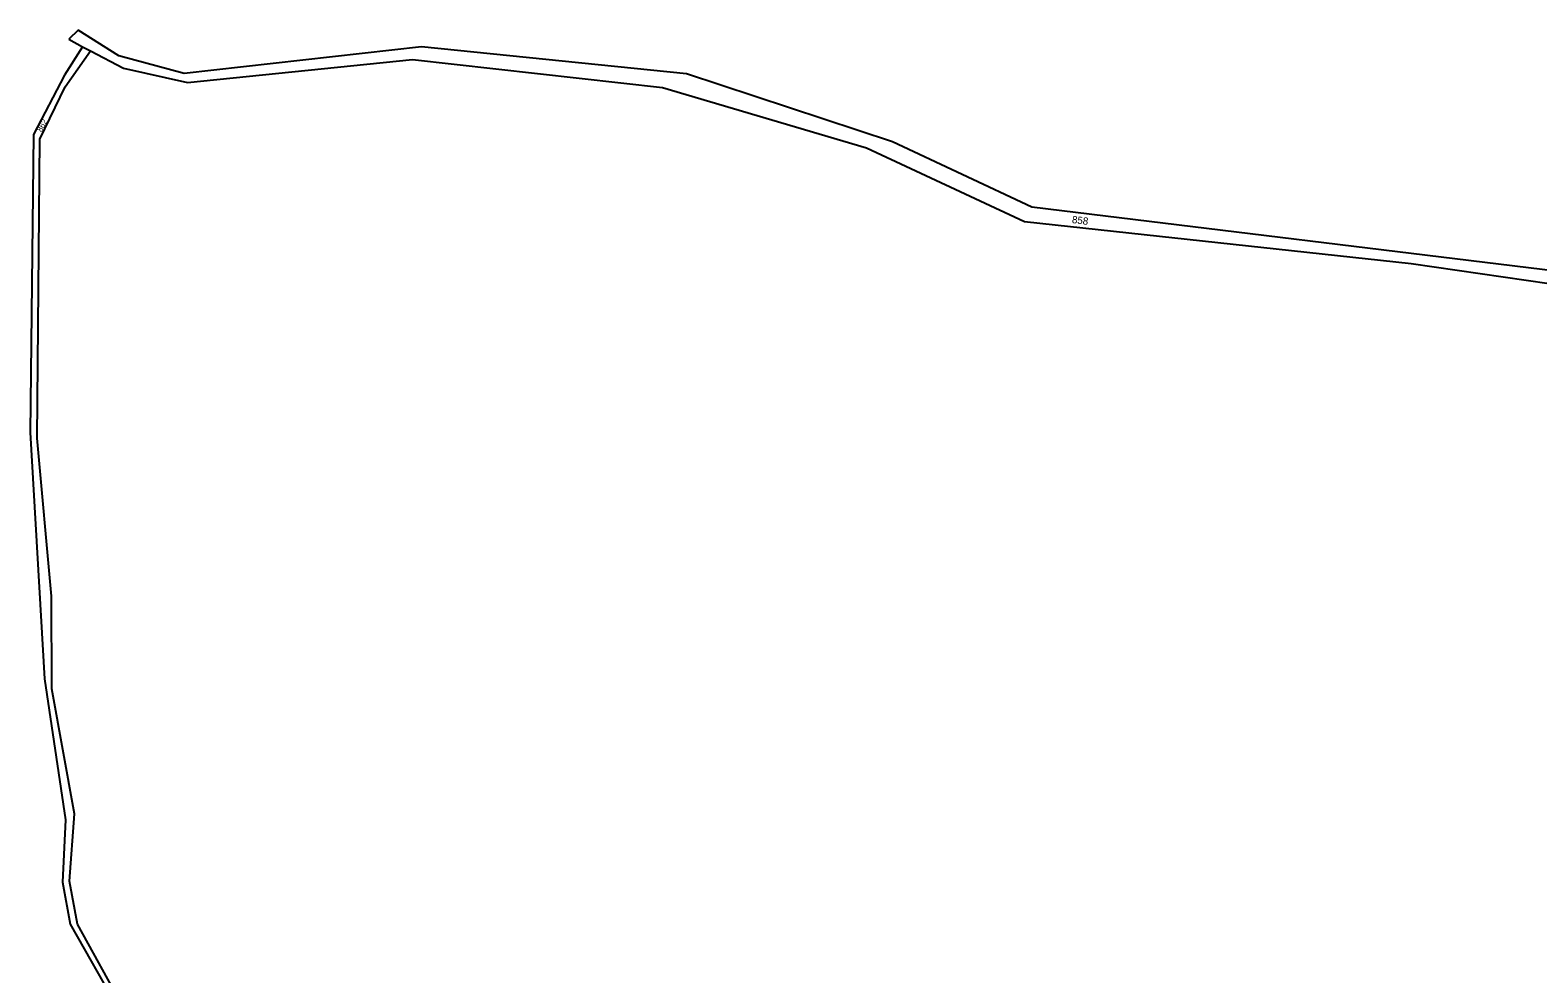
# Model space of a CAD drawing. Extents: x -791032 to -787751, y -1106872 to -1104403.
# Drawn here: x -791032.2 to -790680.5, y -1105513.7 to -1105293.6 of the extents above; entities that cross this region are included whole.
import ezdxf

# ---------------------------------------------------------------- set-up
doc = ezdxf.new("R2010")
doc.units = 0
for name, color, linetype in [('Vrstva 1', 7, 'Continuous'), ('Vrstva 14', 7, 'Continuous'), ('Vrstva 16', 7, 'Continuous'), ('Vrstva 4', 7, 'Continuous')]:
    doc.layers.add(name, color=color, linetype=linetype)

msp = doc.modelspace()

# ---------------------------------------------------------------- linework, layer by layer
at = {"layer": 'Vrstva 1'}
for p, q in [((-791019.98, -1105297.48), (-791018.12, -1105298.45)), ((-791024.02, -1105306.83), (-791018.12, -1105298.45)), ((-791018.12, -1105298.45), (-791010.39, -1105302.48)), ((-790995.51, -1105305.8), (-790943.05, -1105300.46)), ((-790943.05, -1105300.46), (-790884.73, -1105306.98)), ((-791010.39, -1105302.48), (-790995.51, -1105305.8)), ((-791029.96, -1105319.02), (-791024.02, -1105306.83)), ((-790884.73, -1105306.98), (-790837.15, -1105321.04)), ((-791030.52, -1105388.8), (-791029.96, -1105319.02)), ((-790837.15, -1105321.04), (-790800.24, -1105338.24)), ((-790800.24, -1105338.24), (-790710.1, -1105348.01)), ((-790710.1, -1105348.01), (-790666.56, -1105354.32)), ((-791027.23, -1105425.63), (-791030.52, -1105388.8)), ((-791027.11, -1105447.23), (-791027.23, -1105425.63)), ((-791021.87, -1105476.4), (-791027.11, -1105447.23)), ((-791023.05, -1105492.09), (-791021.87, -1105476.4)), ((-791021.17, -1105502.12), (-791023.05, -1105492.09)), ((-791001.6, -1105537.59), (-791021.17, -1105502.12))]:
    msp.add_line(p, q, dxfattribs=at)
at = {"layer": 'Vrstva 4'}
for p, q in [((-791021.03, -1105293.61), (-791023.15, -1105295.71)), ((-791011.49, -1105299.59), (-791021.03, -1105293.61)), ((-791019.98, -1105297.48), (-791024.21, -1105304.11)), ((-791023.15, -1105295.71), (-791019.98, -1105297.48)), ((-790940.92, -1105297.5), (-790996.28, -1105303.73)), ((-790879.12, -1105303.78), (-790940.92, -1105297.5)), ((-790996.28, -1105303.73), (-791011.49, -1105299.59)), ((-791024.21, -1105304.11), (-791031.38, -1105317.95)), ((-790831.05, -1105319.7), (-790879.12, -1105303.78)), ((-791031.38, -1105317.95), (-791032.19, -1105387.49)), ((-790798.53, -1105334.91), (-790831.05, -1105319.7)), ((-790666.11, -1105351.11), (-790798.53, -1105334.91)), ((-791032.19, -1105387.49), (-791028.84, -1105444.89)), ((-791028.84, -1105444.89), (-791023.96, -1105477.85)), ((-791023.96, -1105477.85), (-791024.62, -1105492.36)), ((-791024.62, -1105492.36), (-791022.82, -1105502.16)), ((-791022.82, -1105502.16), (-790994.82, -1105551.6))]:
    msp.add_line(p, q, dxfattribs=at)

# ---------------------------------------------------------------- texts
at = {"layer": 'Vrstva 14'}
msp.add_text('858', height=1.7, rotation=353.03121, dxfattribs=at).set_placement((-790789.276, -1105338.591))
at = {"layer": 'Vrstva 16'}
msp.add_text('862', height=1.35, rotation=60.84072, dxfattribs=at).set_placement((-791029.55, -1105317.483))

doc.saveas('drawing.dxf')
